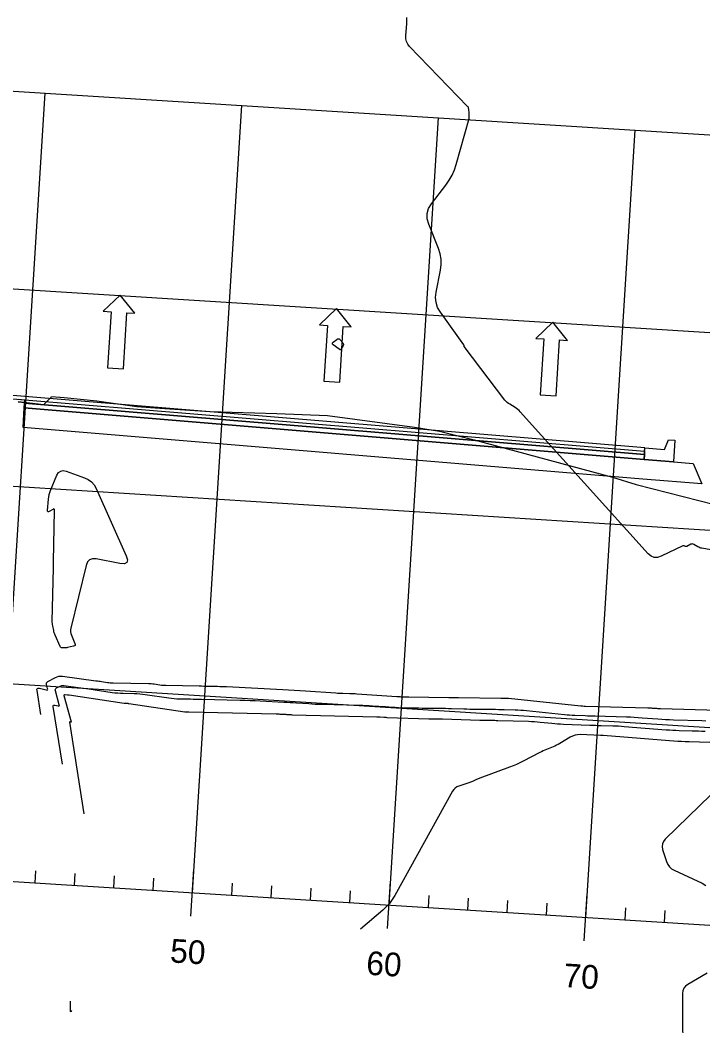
# Model space of a CAD drawing. Extents: x 658976 to 668726, y 639543 to 647196.
# Drawn here: x 661356.5 to 661529.7, y 641896.7 to 642153.2 of the extents above; entities that cross this region are included whole.
import ezdxf

# ---------------------------------------------------------------- set-up
doc = ezdxf.new("R2010")
doc.units = 0
for name, color, linetype in [('Ex_Major Contours', 7, 'Continuous'), ('Ex_Minor Contours', 7, 'Continuous'), ('R_Axis', 7, 'Continuous'), ('R_Axis Annot', 7, 'Continuous'), ('R_Exist Surface', 7, 'Continuous'), ('R_Fin Surface', 7, 'Continuous'), ('R_Grid', 7, 'Continuous'), ('R_MOT', 7, 'Continuous'), ('R_Proposed Const Limits', 7, 'Continuous'), ('R_Sub Surface', 7, 'Continuous')]:
    doc.layers.add(name, color=color, linetype=linetype)

msp = doc.modelspace()

# ---------------------------------------------------------------- linework, layer by layer
msp.add_lwpolyline([(661515, 642044.73), (661519.98, 642044.31), (661520.97, 642046.76), (661522.63, 642046.65), (661522.29, 642041.19), (661514.81, 642041.81)], close=True)
at = {"layer": 'Ex_Major Contours'}
for points in [[(661544.7, 641969.55), (661526.22, 641970.19), (661525.99, 641970.2), (661525.75, 641970.2), (661525.52, 641970.21), (661525.28, 641970.22), (661524.34, 641970.25), (661524.1, 641970.26), (661523.86, 641970.27), (661523.63, 641970.28), (661523.39, 641970.3), (661504.45, 641971.79), (661504.39, 641971.8), (661504.33, 641971.8), (661504.27, 641971.8), (661504.21, 641971.8), (661503.97, 641971.81), (661503.91, 641971.81), (661503.85, 641971.81), (661503.79, 641971.82), (661503.73, 641971.82), (661498.59, 641972), (661497.93, 641971.98), (661497.29, 641971.87), (661496.67, 641971.66), (661496.08, 641971.36), (661493.4, 641969.77), (661493, 641969.54), (661492.59, 641969.32), (661492.18, 641969.12), (661491.75, 641968.94), (661490.04, 641968.23), (661489.61, 641968.05), (661489.19, 641967.86), (661488.77, 641967.66), (661488.36, 641967.45), (661484.14, 641965.27), (661483.29, 641964.85), (661482.44, 641964.45), (661481.57, 641964.09), (661480.69, 641963.75), (661473.16, 641960.98), (661472.94, 641960.89), (661472.73, 641960.81), (661472.51, 641960.72), (661472.3, 641960.62), (661471.45, 641960.23), (661471.24, 641960.14), (661471.02, 641960.05), (661470.81, 641959.97), (661470.58, 641959.89), (661467.83, 641958.98), (661467.33, 641958.76), (661466.89, 641958.46), (661466.52, 641958.09), (661466.22, 641957.64), (661451.55, 641931.22), (661450.91, 641930.18), (661450.19, 641929.21), (661449.38, 641928.3), (661448.49, 641927.46), (661442.88, 641922.64)], [(661369.57, 641902.05), (661369.37, 641901.78), (661369.34, 641901.75), (661369.32, 641901.74), (661369.31, 641901.76), (661369.3, 641901.81), (661369.29, 641904.44)]]:
    msp.add_lwpolyline(points, dxfattribs=at)
at = {"layer": 'Ex_Minor Contours'}
for points in [[(661541.05, 642017.15), (661529.48, 642019.27), (661529.21, 642019.33), (661528.96, 642019.41), (661528.71, 642019.52), (661528.48, 642019.65), (661527.47, 642020.25), (661527.27, 642020.34), (661527.07, 642020.38), (661526.88, 642020.35), (661526.68, 642020.28), (661525.63, 642019.73), (661525.55, 642019.7), (661525.47, 642019.69), (661525.39, 642019.7), (661525.31, 642019.73), (661524.99, 642019.88), (661524.9, 642019.91), (661524.82, 642019.92), (661524.74, 642019.92), (661524.66, 642019.89), (661519.15, 642017.24), (661518.23, 642016.93), (661517.38, 642016.94), (661516.59, 642017.26), (661515.85, 642017.88), (661483.39, 642053.89), (661483.11, 642054.18), (661482.8, 642054.45), (661482.48, 642054.7), (661482.13, 642054.93), (661480.72, 642055.78), (661480.38, 642056.01), (661480.06, 642056.26), (661479.77, 642056.55), (661479.51, 642056.86), (661469.19, 642070.45), (661469.18, 642070.48), (661469.16, 642070.5), (661469.15, 642070.53), (661469.15, 642070.57), (661469.13, 642070.7), (661469.13, 642070.73), (661469.12, 642070.76), (661469.1, 642070.79), (661469.09, 642070.82), (661463.13, 642079.13), (661462.44, 642080.32), (661462.03, 642081.56), (661461.89, 642082.87), (661462.03, 642084.24), (661463.16, 642089.82), (661463.33, 642091.21), (661463.31, 642092.58), (661463.08, 642093.93), (661462.65, 642095.26), (661460.16, 642101.47), (661459.78, 642102.83), (661459.77, 642104.14), (661460.13, 642105.41), (661460.86, 642106.62), (661464.51, 642111.37), (661465.36, 642112.59), (661466.08, 642113.87), (661466.68, 642115.22), (661467.15, 642116.63), (661470.4, 642128.24), (661470.43, 642128.35), (661470.44, 642128.46), (661470.45, 642128.58), (661470.45, 642128.69), (661470.43, 642129.15), (661470.42, 642129.26), (661470.42, 642129.38), (661470.41, 642129.49), (661470.4, 642129.6), (661470.33, 642130.62), (661470.3, 642130.82), (661470.24, 642131.01), (661470.14, 642131.18), (661470.01, 642131.33), (661455.32, 642146.52), (661454.85, 642147.11), (661454.54, 642147.76), (661454.37, 642148.46), (661454.36, 642149.21), (661454.62, 642152.33), (661454.65, 642153.11), (661454.61, 642153.88)], [(661361.74, 641977.09), (661360.78, 641983.21), (661360.77, 641983.53), (661360.87, 641983.73), (661361.08, 641983.81), (661361.4, 641983.78), (661363.12, 641983.34), (661363.33, 641983.31), (661363.46, 641983.37), (661363.51, 641983.5), (661363.48, 641983.71), (661363.2, 641984.73), (661363.17, 641984.96), (661363.21, 641985.17), (661363.33, 641985.34), (661363.53, 641985.47), (661365.5, 641986.51), (661365.92, 641986.69), (661366.34, 641986.8), (661366.78, 641986.84), (661367.23, 641986.81), (661375.72, 641985.69), (661376.09, 641985.64), (661376.45, 641985.59), (661376.82, 641985.53), (661377.18, 641985.48), (661378.64, 641985.27), (661379, 641985.22), (661379.37, 641985.18), (661379.73, 641985.16), (661380.1, 641985.14), (661389.03, 641984.98), (661389.4, 641984.97), (661389.77, 641984.94), (661390.14, 641984.91), (661390.51, 641984.86), (661391.98, 641984.64), (661392.34, 641984.59), (661392.71, 641984.56), (661393.08, 641984.53), (661393.45, 641984.52), (661401.94, 641984.36), (661402.52, 641984.35), (661403.1, 641984.34), (661403.67, 641984.33), (661404.25, 641984.32), (661406.56, 641984.26), (661407.13, 641984.25), (661407.71, 641984.23), (661408.29, 641984.21), (661408.86, 641984.18), (661423.14, 641983.46), (661424.57, 641983.39), (661426, 641983.31), (661427.44, 641983.22), (661428.87, 641983.12), (661436.56, 641982.58), (661437.01, 641982.55), (661437.46, 641982.53), (661437.91, 641982.51), (661438.36, 641982.5), (661440.15, 641982.45), (661440.6, 641982.44), (661441.05, 641982.42), (661441.5, 641982.4), (661441.95, 641982.37), (661452.05, 641981.68), (661452.3, 641981.66), (661452.56, 641981.65), (661452.81, 641981.64), (661453.07, 641981.63), (661454.09, 641981.59), (661454.34, 641981.59), (661454.6, 641981.58), (661454.85, 641981.58), (661455.11, 641981.57), (661465.29, 641981.46), (661465.5, 641981.46), (661465.7, 641981.46), (661465.91, 641981.45), (661466.11, 641981.44), (661466.94, 641981.42), (661467.14, 641981.41), (661467.35, 641981.41), (661467.56, 641981.4), (661467.76, 641981.4), (661478.46, 641981.29), (661478.62, 641981.29), (661478.79, 641981.29), (661478.95, 641981.28), (661479.11, 641981.28), (661479.75, 641981.26), (661479.91, 641981.25), (661480.07, 641981.24), (661480.23, 641981.23), (661480.39, 641981.22), (661498.78, 641979.31), (661498.88, 641979.3), (661498.98, 641979.29), (661499.08, 641979.28), (661499.18, 641979.28), (661499.58, 641979.26), (661499.68, 641979.26), (661499.78, 641979.26), (661499.88, 641979.25), (661499.98, 641979.25), (661515.78, 641978.82), (661516.05, 641978.81), (661516.32, 641978.8), (661516.59, 641978.78), (661516.86, 641978.76), (661517.94, 641978.68), (661518.21, 641978.66), (661518.48, 641978.64), (661518.75, 641978.63), (661519.02, 641978.62), (661533.69, 641978.18)], [(661367.21, 641964.52), (661364.91, 641979.17), (661364.9, 641979.35), (661364.96, 641979.47), (661365.08, 641979.52), (661365.27, 641979.5), (661366.12, 641979.28), (661366.3, 641979.26), (661366.41, 641979.3), (661366.46, 641979.42), (661366.43, 641979.59), (661365.45, 641983.13), (661365.42, 641983.36), (661365.46, 641983.55), (661365.57, 641983.71), (661365.76, 641983.84), (661366.64, 641984.3), (661366.87, 641984.4), (661367.1, 641984.46), (661367.33, 641984.48), (661367.58, 641984.47), (661371.21, 641983.99), (661371.9, 641983.9), (661372.58, 641983.8), (661373.27, 641983.7), (661373.96, 641983.6), (661379.86, 641982.73), (661380.55, 641982.64), (661381.25, 641982.57), (661381.94, 641982.52), (661382.64, 641982.5), (661385.44, 641982.45), (661386.14, 641982.42), (661386.84, 641982.38), (661387.53, 641982.31), (661388.23, 641982.22), (661394.21, 641981.32), (661394.9, 641981.23), (661395.59, 641981.17), (661396.28, 641981.12), (661396.97, 641981.1), (661399.74, 641981.05), (661400.43, 641981.03), (661401.12, 641981.02), (661401.82, 641981), (661402.51, 641980.99), (661412.3, 641980.77), (661413.57, 641980.73), (661414.84, 641980.69), (661416.11, 641980.64), (661417.38, 641980.58), (661423.4, 641980.28), (661424.19, 641980.24), (661424.99, 641980.19), (661425.78, 641980.14), (661426.58, 641980.09), (661429.75, 641979.87), (661430.55, 641979.82), (661431.34, 641979.77), (661432.14, 641979.74), (661432.93, 641979.72), (661442.6, 641979.48), (661443.43, 641979.45), (661444.25, 641979.42), (661445.08, 641979.37), (661445.91, 641979.32), (661449.21, 641979.1), (661450.04, 641979.04), (661450.86, 641979), (661451.69, 641978.96), (661452.52, 641978.93), (661456.01, 641978.82), (661456.85, 641978.79), (661457.69, 641978.77), (661458.53, 641978.76), (661459.37, 641978.74), (661462.85, 641978.71), (661463.63, 641978.7), (661464.41, 641978.68), (661465.19, 641978.66), (661465.96, 641978.64), (661469.07, 641978.54), (661469.85, 641978.52), (661470.63, 641978.5), (661471.41, 641978.49), (661472.19, 641978.48), (661476.44, 641978.44), (661477.15, 641978.43), (661477.86, 641978.41), (661478.57, 641978.4), (661479.28, 641978.38), (661482.11, 641978.29), (661482.82, 641978.27), (661483.53, 641978.23), (661484.23, 641978.17), (661484.94, 641978.11), (661494.64, 641977.1), (661495.28, 641977.04), (661495.93, 641976.99), (661496.58, 641976.95), (661497.23, 641976.92), (661499.84, 641976.82), (661500.49, 641976.8), (661501.14, 641976.78), (661501.79, 641976.76), (661502.44, 641976.74), (661510.33, 641976.53), (661511.33, 641976.49), (661512.32, 641976.45), (661513.32, 641976.39), (661514.31, 641976.31), (661518.29, 641976), (661519.28, 641975.93), (661520.28, 641975.87), (661521.27, 641975.82), (661522.27, 641975.78), (661529.43, 641975.57), (661530.49, 641975.53)], [(661530.3, 641972.8), (661529.47, 641972.83), (661528.65, 641972.85), (661527.83, 641972.88), (661527.01, 641972.9), (661523.72, 641973), (661522.89, 641973.03), (661522.07, 641973.07), (661521.25, 641973.12), (661520.43, 641973.18), (661509.78, 641974.02), (661509.05, 641974.07), (661508.33, 641974.12), (661507.6, 641974.15), (661506.87, 641974.18), (661503.95, 641974.26), (661503.22, 641974.28), (661502.49, 641974.3), (661501.76, 641974.32), (661501.03, 641974.35), (661494.36, 641974.59), (661493.62, 641974.62), (661492.88, 641974.67), (661492.14, 641974.72), (661491.41, 641974.79), (661488.46, 641975.1), (661487.73, 641975.17), (661486.99, 641975.23), (661486.25, 641975.27), (661485.51, 641975.3), (661477.69, 641975.53), (661477.31, 641975.54), (661476.94, 641975.55), (661476.56, 641975.56), (661476.18, 641975.56), (661474.67, 641975.58), (661474.29, 641975.58), (661473.91, 641975.59), (661473.53, 641975.6), (661473.16, 641975.61), (661463.7, 641975.9), (661463.41, 641975.91), (661463.11, 641975.92), (661462.82, 641975.92), (661462.53, 641975.93), (661461.36, 641975.94), (661461.07, 641975.94), (661460.77, 641975.95), (661460.48, 641975.96), (661460.19, 641975.97), (661449.59, 641976.31), (661449.38, 641976.32), (661449.17, 641976.33), (661448.95, 641976.34), (661448.74, 641976.35), (661447.88, 641976.41), (661447.67, 641976.42), (661447.46, 641976.44), (661447.24, 641976.44), (661447.03, 641976.45), (661425.54, 641976.98), (661425.38, 641976.99), (661425.23, 641976.99), (661425.07, 641977), (661424.91, 641977.01), (661424.29, 641977.05), (661424.13, 641977.07), (661423.97, 641977.08), (661423.81, 641977.08), (661423.66, 641977.09), (661422.47, 641977.15), (661422.22, 641977.16), (661421.97, 641977.17), (661421.72, 641977.18), (661421.47, 641977.19), (661399.32, 641977.69), (661399.24, 641977.7), (661399.15, 641977.7), (661399.06, 641977.7), (661398.98, 641977.7), (661398.63, 641977.71), (661398.54, 641977.71), (661398.46, 641977.72), (661398.37, 641977.72), (661398.29, 641977.74), (661384.11, 641979.85), (661384.01, 641979.86), (661383.91, 641979.87), (661383.82, 641979.88), (661383.72, 641979.88), (661383.32, 641979.89), (661383.22, 641979.89), (661383.12, 641979.9), (661383.02, 641979.91), (661382.93, 641979.92), (661368.93, 641981.99), (661368.83, 641982.01), (661368.72, 641982.02), (661368.61, 641982.04), (661368.5, 641982.05), (661367.93, 641982.13), (661367.89, 641982.13), (661367.85, 641982.12), (661367.82, 641982.12), (661367.78, 641982.1), (661367.64, 641982.03), (661367.61, 641982.01), (661367.6, 641981.98), (661367.59, 641981.95), (661367.59, 641981.92), (661369.44, 641975.24), (661369.45, 641975.2), (661369.44, 641975.17), (661369.41, 641975.15), (661369.36, 641975.16), (661369.13, 641975.22), (661369.09, 641975.22), (661369.05, 641975.21), (661369.04, 641975.18), (661369.04, 641975.13), (661372.68, 641951.95)], [(661534.69, 641959.64), (661520.2, 641945.51), (661519.72, 641944.92), (661519.46, 641944.29), (661519.39, 641943.6), (661519.53, 641942.86), (661520.51, 641939.8), (661520.81, 641939.09), (661521.23, 641938.48), (661521.78, 641937.99), (661522.45, 641937.6), (661529.55, 641934.37), (661530.5, 641933.78)], [(661530.84, 641911.52), (661525.89, 641908.64), (661525.31, 641908.21), (661524.91, 641907.69), (661524.66, 641907.07), (661524.58, 641906.36), (661524.57, 641896.71), (661524.61, 641896.42)]]:
    msp.add_lwpolyline(points, dxfattribs=at)
for points in [[(661437.81, 642069.63), (661437.78, 642069.61), (661437.76, 642069.61), (661437.73, 642069.62), (661437.59, 642069.69), (661437.56, 642069.7), (661437.53, 642069.72), (661437.5, 642069.74), (661437.47, 642069.76), (661435.95, 642070.83), (661435.78, 642070.99), (661435.72, 642071.16), (661435.77, 642071.33), (661435.93, 642071.51), (661436.84, 642072.25), (661437.04, 642072.37), (661437.23, 642072.4), (661437.42, 642072.34), (661437.6, 642072.2), (661438.38, 642071.37), (661438.5, 642071.21), (661438.55, 642071.04), (661438.53, 642070.87), (661438.45, 642070.69), (661437.83, 642069.65)], [(661364.98, 642014.38), (661364.98, 642014.51), (661364.98, 642014.65), (661364.98, 642014.79), (661364.96, 642015.34), (661364.95, 642015.47), (661364.95, 642015.61), (661364.95, 642015.75), (661364.95, 642015.89), (661365.25, 642028.88), (661365.22, 642029.1), (661365.14, 642029.21), (661365, 642029.23), (661364.8, 642029.14), (661363.88, 642028.61), (661363.68, 642028.53), (661363.55, 642028.55), (661363.47, 642028.66), (661363.46, 642028.88), (661363.69, 642031.75), (661363.76, 642032.32), (661363.87, 642032.87), (661364.03, 642033.41), (661364.23, 642033.94), (661365.85, 642037.78), (661366.26, 642038.45), (661366.79, 642038.85), (661367.44, 642038.97), (661368.21, 642038.81), (661372.81, 642037.17), (661373.78, 642036.71), (661374.61, 642036.1), (661375.28, 642035.33), (661375.81, 642034.39), (661383.4, 642017.39), (661383.72, 642016.33), (661383.57, 642015.64), (661382.94, 642015.33), (661381.83, 642015.41), (661375.83, 642016.57), (661374.88, 642016.62), (661374.13, 642016.36), (661373.58, 642015.79), (661373.23, 642014.91), (661369.33, 641999.02), (661369.25, 641998.55), (661369.25, 641998.09), (661369.33, 641997.64), (661369.49, 641997.19), (661370.39, 641995.1), (661370.46, 641994.84), (661370.43, 641994.64), (661370.28, 641994.49), (661370.03, 641994.4), (661368.52, 641994.08), (661368.34, 641994.05), (661368.17, 641994.03), (661368, 641994.02), (661367.82, 641994.01), (661367.12, 641994.01), (661366.96, 641994.03), (661366.82, 641994.09), (661366.71, 641994.19), (661366.63, 641994.33), (661365.38, 641997.21), (661365.26, 641997.5), (661365.16, 641997.79), (661365.08, 641998.08), (661365.01, 641998.38), (661364.76, 641999.6), (661364.71, 641999.9), (661364.67, 642000.21), (661364.66, 642000.52), (661364.65, 642000.82), (661364.98, 642014.24)]]:
    msp.add_lwpolyline(points, close=True, dxfattribs=at)
at = {"layer": 'R_Axis'}
for p, q in [((660402.17, 641994.63), (661899.22, 641900.61)), ((661399.83, 641925.96), (661400.58, 641937.93)), ((661360.28, 641934.45), (661360.47, 641937.45)), ((661370.26, 641933.83), (661370.45, 641936.82)), ((661380.24, 641933.2), (661380.43, 641936.19)), ((661390.22, 641932.57), (661390.41, 641935.57)), ((661410.18, 641931.32), (661410.37, 641934.31)), ((661420.16, 641930.69), (661420.35, 641933.69)), ((661430.14, 641930.07), (661430.33, 641933.06)), ((661449.73, 641922.82), (661450.48, 641934.8)), ((661440.12, 641929.44), (661440.31, 641932.43)), ((661460.08, 641928.19), (661460.27, 641931.18)), ((661470.06, 641927.56), (661470.25, 641930.55)), ((661499.63, 641919.69), (661500.38, 641931.67)), ((661480.04, 641926.93), (661480.23, 641929.93)), ((661490.02, 641926.31), (661490.21, 641929.3)), ((661509.98, 641925.05), (661510.17, 641928.05)), ((661519.97, 641924.42), (661520.15, 641927.42))]:
    msp.add_line(p, q, dxfattribs=at)
at = {"layer": 'R_Exist Surface'}
msp.add_lwpolyline([(661355.98, 642056.38), (661357.89, 642056.23), (661358.2, 642056.2), (661362.47, 642055.74), (661364.37, 642057.6), (661364.49, 642057.72), (661366.56, 642057.59), (661366.69, 642057.58), (661367.65, 642057.48), (661375.96, 642056.67), (661386.14, 642055.26), (661391.95, 642054.83), (661404.6, 642053.99), (661421.61, 642053.48), (661434.5, 642052.93), (661456.54, 642049.96), (661462.93, 642048.98), (661471.71, 642046.76), (661506.81, 642037.27), (661512.77, 642035.44), (661560.47, 642023.24)], dxfattribs=at)
at = {"layer": 'R_Fin Surface'}
msp.add_lwpolyline([(661356.03, 642057.07), (661357.67, 642056.93), (661357.63, 642056.25), (661355.98, 642056.38)], dxfattribs=at)
for points in [[(661357.62, 642056.1), (661514.89, 642043.06), (661514.81, 642041.81), (661357.54, 642054.85)], [(661357.67, 642056.93), (661514.94, 642043.89), (661514.89, 642043.06), (661357.62, 642056.1)]]:
    msp.add_lwpolyline(points, close=True, dxfattribs=at)
at = {"layer": 'R_Grid'}
for p, q in [((660414.7, 642194.23), (661911.75, 642100.21)), ((660411.57, 642144.33), (661908.62, 642050.31)), ((661350.3, 641935.08), (661362.84, 642134.69)), ((661400.2, 641931.95), (661412.74, 642131.55)), ((661450.1, 641928.81), (661462.64, 642128.42)), ((661500, 641925.68), (661512.54, 642125.29)), ((660408.44, 642094.43), (661905.49, 642000.41)), ((660405.3, 642044.53), (661902.35, 641950.51)), ((660402.17, 641994.63), (661899.22, 641900.61))]:
    msp.add_line(p, q, dxfattribs=at)
at = {"layer": 'R_MOT'}
for p, q in [((661381.86, 642083.49), (661377.59, 642079.36)), ((661385.57, 642078.86), (661381.86, 642083.49)), ((661377.59, 642079.36), (661379.58, 642079.24)), ((661379.58, 642079.24), (661378.69, 642065.06)), ((661382.69, 642064.81), (661383.58, 642078.99)), ((661383.58, 642078.99), (661385.57, 642078.86)), ((661436.75, 642080.04), (661432.48, 642075.91)), ((661440.46, 642075.41), (661436.75, 642080.04)), ((661491.64, 642076.59), (661487.37, 642072.47)), ((661495.36, 642071.97), (661491.64, 642076.59)), ((661432.48, 642075.91), (661434.48, 642075.79)), ((661434.48, 642075.79), (661433.59, 642061.61)), ((661437.58, 642061.36), (661438.47, 642075.54)), ((661438.47, 642075.54), (661440.46, 642075.41)), ((661487.37, 642072.47), (661489.37, 642072.34)), ((661489.37, 642072.34), (661488.48, 642058.17)), ((661492.47, 642057.92), (661493.36, 642072.09)), ((661493.36, 642072.09), (661495.36, 642071.97)), ((661378.69, 642065.06), (661382.69, 642064.81)), ((661433.59, 642061.61), (661437.58, 642061.36)), ((661488.48, 642058.17), (661492.47, 642057.92))]:
    msp.add_line(p, q, dxfattribs=at)
at = {"layer": 'R_Proposed Const Limits'}
msp.add_lwpolyline([(661514.94, 642043.89), (661515, 642044.73), (661357.72, 642057.77), (661240.88, 642067.45), (661240.83, 642066.62), (661357.67, 642056.93)], close=True, dxfattribs=at)
at = {"layer": 'R_Sub Surface'}
msp.add_lwpolyline([(661357.54, 642054.85), (661514.81, 642041.81), (661522.29, 642041.19), (661527.27, 642040.78), (661529.47, 642035.58), (661514.5, 642036.82), (661357.23, 642049.86)], close=True, dxfattribs=at)

# ---------------------------------------------------------------- texts
at = {"layer": 'R_Axis Annot'}
for s, p in [('50', (661394.43, 641914.27)), ('60', (661444.19, 641911.15)), ('70', (661494.23, 641908.01))]:
    msp.add_text(s, height=6, rotation=356.4063, dxfattribs=at).set_placement(p)

doc.saveas('drawing.dxf')
